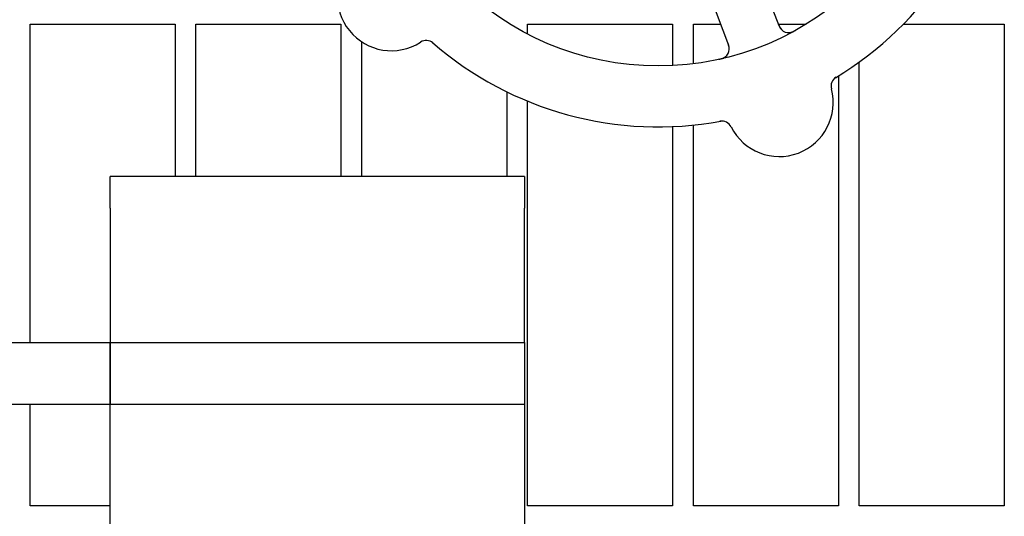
# Model space of a CAD drawing. Header units: inches. Extents: x 18 to 846, y -44 to 561.
# Tile 618 of 642: x 547.01 to 552.95, y 448.63 to 451.63. Entities that reach past the tile are written whole.
import ezdxf

# ---------------------------------------------------------------- set-up
doc = ezdxf.new("R2010")
doc.units = ezdxf.units.IN
doc.header["$LTSCALE"] = 24
doc.header["$MEASUREMENT"] = 0
doc.layers.add('Visible (ANSI)', color=7, linetype='Continuous', lineweight=30)

msp = doc.modelspace()

# ---------------------------------------------------------------- linework, layer by layer
at = {"layer": 'Visible (ANSI)'}
for p, q in [((551.58755, 451.58993), (551.39654, 452.0943)), ((551.09261, 451.9792), (551.28361, 451.47483)), ((547.07093, 449.6813), (547.07093, 451.6013)), ((547.07093, 451.6013), (547.94593, 451.6013)), ((547.94593, 451.6013), (547.94593, 450.6813)), ((548.07093, 450.6813), (548.07093, 451.6013)), ((548.07093, 451.6013), (548.94593, 451.6013)), ((548.94593, 451.6013), (548.94593, 450.6813)), ((550.07093, 451.54126), (550.07093, 451.6013)), ((550.07093, 451.6013), (550.94593, 451.6013)), ((550.94593, 451.6013), (550.94593, 451.35104)), ((551.07093, 451.36207), (551.07093, 451.6013)), ((551.07093, 451.6013), (551.23572, 451.6013)), ((551.58325, 451.6013), (551.75207, 451.6013)), ((552.33786, 451.6013), (552.94593, 451.6013)), ((552.94593, 451.6013), (552.94593, 448.69505)), ((549.07093, 450.6813), (549.07093, 451.4942)), ((552.07093, 448.69505), (552.07093, 451.37239)), ((551.94593, 451.28909), (551.94593, 448.69505)), ((549.94593, 451.19273), (549.94593, 450.6813)), ((550.07093, 448.69505), (550.07093, 451.13656)), ((550.94593, 450.98315), (550.94593, 448.69505)), ((551.07093, 448.69505), (551.07093, 450.99221)), ((547.55343, 450.4913), (547.55343, 450.6813)), ((550.05343, 450.6813), (547.55343, 450.6813)), ((550.05343, 450.6813), (550.05343, 450.4913)), ((547.55343, 450.4913), (547.55343, 449.6813)), ((550.05343, 449.6813), (550.05343, 450.4913)), ((538.55343, 449.6813), (547.55343, 449.6813)), ((547.55343, 449.3063), (547.55343, 449.6813)), ((547.55343, 449.6813), (550.05343, 449.6813)), ((547.55343, 449.6813), (547.55343, 449.3063)), ((550.05343, 449.6813), (550.05343, 449.3063)), ((547.55343, 449.3063), (538.55343, 449.3063)), ((547.07093, 448.69505), (547.07093, 449.3063)), ((547.55343, 449.19647), (547.55343, 449.3063)), ((550.05343, 449.3063), (547.55343, 449.3063)), ((550.05343, 449.3063), (550.05343, 449.19647)), ((547.55343, 446.52597), (547.55343, 449.19647)), ((550.05343, 449.19647), (550.05343, 446.52597)), ((547.55343, 448.69505), (547.07093, 448.69505)), ((550.94593, 448.69505), (550.07093, 448.69505)), ((551.94593, 448.69505), (551.07093, 448.69505)), ((552.94593, 448.69505), (552.07093, 448.69505))]:
    msp.add_line(p, q, dxfattribs=at)
msp.add_circle((550.85847, 453.0563), 1.7075, dxfattribs=at)
for centre, radius, start, end in [((550.85847, 453.0563), 2.075, 300.999652, 352.483949), ((549.24977, 451.76557), 0.325, 134.661127, 302.822474), ((551.646, 451.61206), 0.0625, 200.7418, 298.603253), ((549.45981, 451.43993), 0.0625, 49.130197, 122.822474), ((550.85847, 453.0563), 2.075, 228.999652, 280.483949), ((551.22516, 451.45269), 0.0625, 282.880348, 20.7418), ((551.96352, 451.22661), 0.0625, 121.130197, 194.822474), ((551.58892, 451.12748), 0.325, 206.661127, 14.822474), ((551.24262, 450.95361), 0.0625, 26.661127, 100.353404)]:
    msp.add_arc(centre, radius, start, end, dxfattribs=at)
for points, knots in [([(551.58171, 451.60535), (551.58193, 451.60477), (551.58215, 451.60419), (551.58287, 451.60228), (551.58338, 451.60095), (551.58583, 451.59465), (551.58787, 451.58988), (551.5915, 451.58254), (551.59319, 451.57957), (551.59786, 451.57238), (551.60127, 451.56845), (551.60383, 451.56595), (551.60409, 451.56571), (551.60432, 451.56549)], [0, 0, 0, 0, 0.00480624, 0.00480624, 0.01589597, 0.01589597, 0.05833406, 0.05833406, 0.09384639, 0.09384639, 0.15340885, 0.15340885, 0.16065924, 0.16065924, 0.16065924, 0.16065924]), ([(551.6498, 451.54968), (551.65036, 451.54973), (551.65108, 451.54979), (551.65355, 451.55009), (551.65552, 451.55041), (551.65947, 451.55134), (551.66122, 451.55182), (551.66539, 451.55315), (551.66794, 451.55409), (551.6727, 451.55606), (551.67494, 451.55707), (551.67953, 451.55928), (551.6819, 451.56052), (551.68562, 451.56252), (551.68702, 451.5633), (551.68844, 451.56409)], [0.10313051, 0.10313051, 0.10313051, 0.10313051, 0.11603194, 0.11603194, 0.14472131, 0.14472131, 0.16305353, 0.16305353, 0.18481803, 0.18481803, 0.20320408, 0.20320408, 0.22373688, 0.22373688, 0.23709216, 0.23709216, 0.23709216, 0.23709216]), ([(551.28717, 451.44486), (551.28724, 451.44553), (551.28732, 451.44636), (551.28753, 451.44973), (551.28755, 451.45222), (551.28696, 451.45909), (551.28627, 451.46337), (551.28428, 451.47151), (551.28315, 451.4753), (551.28124, 451.48088), (551.28065, 451.48255), (551.27931, 451.48619), (551.27855, 451.4882), (551.2778, 451.49018)], [0.11682073, 0.11682073, 0.11682073, 0.11682073, 0.13209763, 0.13209763, 0.17640845, 0.17640845, 0.22121696, 0.22121696, 0.25582457, 0.25582457, 0.27005755, 0.27005755, 0.2865375, 0.2865375, 0.2865375, 0.2865375]), ([(551.22512, 451.38863), (551.22591, 451.38881), (551.2267, 451.38898), (551.23004, 451.38973), (551.23268, 451.39035), (551.23752, 451.39163), (551.23974, 451.39227), (551.24452, 451.39379), (551.24713, 451.39473), (551.25124, 451.39639), (551.2529, 451.39713), (551.25595, 451.39862), (551.25736, 451.39938), (551.26008, 451.40098), (551.26137, 451.40182), (551.26292, 451.40291), (551.26337, 451.40324), (551.26373, 451.40351)], [0, 0, 0, 0, 0.00673636, 0.00673636, 0.02806078, 0.02806078, 0.0453371, 0.0453371, 0.06652159, 0.06652159, 0.08352226, 0.08352226, 0.10158901, 0.10158901, 0.12223493, 0.12223493, 0.13206643, 0.13206643, 0.13206643, 0.13206643])]:
    msp.add_open_spline(points, degree=3, knots=knots, dxfattribs=at)

doc.saveas('drawing.dxf')
